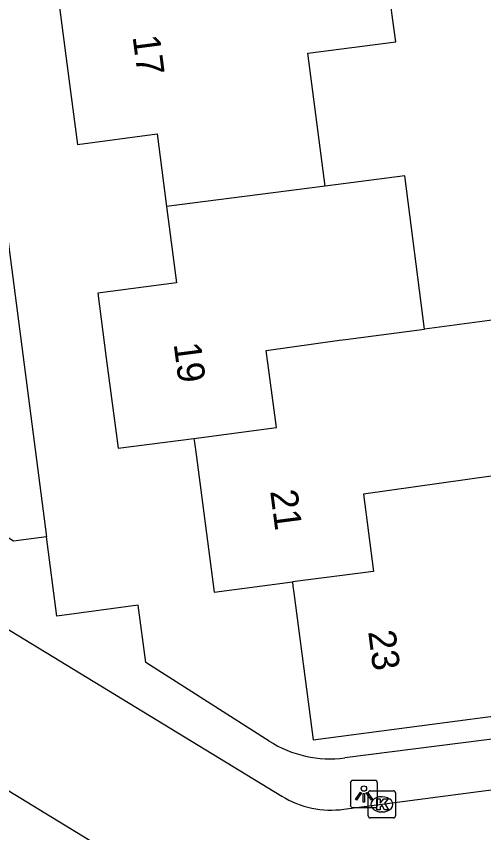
# Model space of a CAD drawing. Extents: x 158474 to 159560, y 388525 to 389605.
# Drawn here: x 159349.33 to 159366.49, y 388897.14 to 388927.09 of the extents above; entities that cross this region are included whole.
import ezdxf

# ---------------------------------------------------------------- set-up
doc = ezdxf.new("R2010")
doc.units = 0
for name, color, linetype in [('IMGEO_Kolk', 7, 'Continuous'), ('IMGEO_Lichtpunt', 7, 'Continuous'), ('IMGEO_Pand', 7, 'Continuous'), ('IMGEO_Pand_nummerreeks', 7, 'Continuous'), ('IMGEO_Rijbaan_lokaal_open', 7, 'Continuous'), ('IMGEO_Voetpad_open', 7, 'Continuous')]:
    doc.layers.add(name, color=color, linetype=linetype)

msp = doc.modelspace()

# ---------------------------------------------------------------- linework, layer by layer
at = {"layer": 'IMGEO_Kolk'}
for p, q in [((159362.322, 388898.676), (159363.174, 388898.676)), ((159362.247, 388897.75), (159362.247, 388898.602)), ((159362.735, 388898.456), (159362.76, 388898.456)), ((159363.248, 388898.602), (159363.248, 388897.75)), ((159362.758, 388897.896), (159362.733, 388897.896)), ((159363.174, 388897.676), (159362.322, 388897.676))]:
    msp.add_line(p, q, dxfattribs=at)
for points in [[(159362.322, 388898.676), (159363.174, 388898.676)], [(159362.247, 388897.75), (159362.247, 388898.602)], [(159362.568, 388898.376), (159362.691, 388898.376), (159362.691, 388898.225), (159362.821, 388898.376), (159362.985, 388898.376), (159362.839, 388898.225), (159362.992, 388897.976), (159362.84, 388897.976), (159362.755, 388898.14), (159362.691, 388898.073), (159362.691, 388897.976), (159362.568, 388897.976), (159362.568, 388898.376)], [(159363.248, 388898.602), (159363.248, 388897.75)], [(159363.174, 388897.676), (159362.322, 388897.676)]]:
    msp.add_lwpolyline(points, dxfattribs=at)
for centre, start, end in [((159362.324, 388898.6), 91.552, 178.448), ((159362.324, 388898.6), 91.552, 178.448), ((159363.172, 388898.6), 1.552, 88.448), ((159363.172, 388898.6), 1.552, 88.448), ((159362.324, 388897.752), 181.552, 268.448), ((159362.324, 388897.752), 181.552, 268.448), ((159363.172, 388897.752), 271.552, 358.448), ((159363.172, 388897.752), 271.552, 358.448)]:
    msp.add_arc(centre, 0.0765, start, end, dxfattribs=at)
for centre, major_axis, ratio, start_param, end_param in [((159362.734, 388898.176), (-0.387, 0.002), 0.722429, 4.712389, 7.853982), ((159362.759, 388898.176), (-0.39, 0.002), 0.717154, 1.570796, 4.712389)]:
    msp.add_ellipse(centre, major_axis=major_axis, ratio=ratio, start_param=start_param, end_param=end_param, dxfattribs=at)
at = {"layer": 'IMGEO_Lichtpunt'}
for p, q in [((159361.591, 388898.959), (159361.591, 388898.152)), ((159361.591, 388898.959), (159361.591, 388898.152)), ((159362.493, 388899.054), (159361.685, 388899.054)), ((159362.493, 388899.054), (159361.685, 388899.054)), ((159362.587, 388898.152), (159362.587, 388898.959)), ((159362.587, 388898.152), (159362.587, 388898.959)), ((159361.685, 388898.058), (159362.493, 388898.058)), ((159361.685, 388898.058), (159362.493, 388898.058))]:
    msp.add_line(p, q, dxfattribs=at)
for points in [[(159361.965, 388898.623), (159362.004, 388898.595), (159361.816, 388898.333), (159361.778, 388898.36), (159361.965, 388898.623)], [(159362.177, 388898.595), (159362.215, 388898.622), (159362.402, 388898.36), (159362.363, 388898.332), (159362.177, 388898.595)], [(159362.067, 388898.575), (159362.114, 388898.575), (159362.114, 388898.253), (159362.067, 388898.253), (159362.067, 388898.575)]]:
    msp.add_lwpolyline(points, dxfattribs=at)
msp.add_circle((159362.09, 388898.757), 0.0994, dxfattribs=at)
for centre, start, end in [((159361.685, 388898.959), 90, 180), ((159361.685, 388898.959), 90, 180), ((159362.493, 388898.959), 0, 90), ((159362.493, 388898.959), 0, 90), ((159361.685, 388898.152), 180, 270), ((159361.685, 388898.152), 180, 270), ((159362.493, 388898.152), 270, 0), ((159362.493, 388898.152), 270, 360)]:
    msp.add_arc(centre, 0.0946, start, end, dxfattribs=at)
at = {"layer": 'IMGEO_Pand'}
for points in [[(159360.67, 388920.858), (159360.031, 388925.733), (159363.257, 388926.155), (159363.153, 388926.947), (159362.789, 388929.729)], [(159350.812, 388928.189), (159351.257, 388924.791), (159351.572, 388922.391), (159354.495, 388922.774), (159354.845, 388920.108)], [(159364.317, 388915.616), (159363.593, 388921.234), (159360.67, 388920.858)], [(159360.67, 388920.858), (159354.845, 388920.108)], [(159354.845, 388920.108), (159355.212, 388917.311), (159352.317, 388916.932), (159352.629, 388914.55), (159353.064, 388911.239), (159355.851, 388911.603)], [(159367.797, 388910.364), (159367.061, 388915.976), (159364.317, 388915.616)], [(159355.851, 388911.603), (159358.875, 388911.998), (159358.505, 388914.828), (159361.198, 388915.205), (159361.407, 388915.232), (159364.317, 388915.616)], [(159355.851, 388911.603), (159355.87, 388911.458), (159355.929, 388911.012), (159356.591, 388905.964), (159359.462, 388906.337)], [(159367.797, 388910.364), (159362.071, 388909.556), (159362.439, 388906.724), (159359.462, 388906.337)], [(159359.462, 388906.337), (159359.482, 388906.186), (159359.515, 388905.933), (159360.221, 388900.549), (159368.035, 388901.574), (159368.145, 388900.742)]]:
    msp.add_lwpolyline(points, dxfattribs=at)
at = {"layer": 'IMGEO_Rijbaan_lokaal_open'}
for points in [[(159350.396, 388954.01), (159345.972, 388953.319), (159347.141, 388945.039), (159345.643, 388944.841), (159350.443, 388907.994)], [(159350.443, 388907.994), (159349.232, 388907.837), (159343.129, 388911.615)], [(159356.325, 388894.248), (159355.788, 388894.554), (159335.366, 388907.01)], [(159347.336, 388905.625), (159359.077, 388898.477)], [(159361.356, 388897.995), (159382.431, 388900.76)]]:
    msp.add_lwpolyline(points, dxfattribs=at)
msp.add_arc((159360.903, 388901.484), 3.518, 238.7249, 277.3914, dxfattribs=at)
at = {"layer": 'IMGEO_Voetpad_open'}
for points in [[(159358.61, 388900.498), (159354.078, 388903.383), (159353.808, 388905.481), (159350.822, 388905.086), (159350.443, 388907.994)], [(159368.145, 388900.742), (159361.389, 388899.878)]]:
    msp.add_lwpolyline(points, dxfattribs=at)
msp.add_arc((159360.855, 388904.022), 4.178, 237.5026, 277.3437, dxfattribs=at)

# ---------------------------------------------------------------- texts
at = {"layer": 'IMGEO_Pand_nummerreeks'}
for s, p in [('17', (159353.595, 388926.346)), ('19', (159355.103, 388915.069)), ('21', (159358.646, 388909.669)), ('23', (159362.243, 388904.514))]:
    msp.add_text(s, height=1, rotation=277.4712, dxfattribs=at).set_placement(p)

doc.saveas('drawing.dxf')
